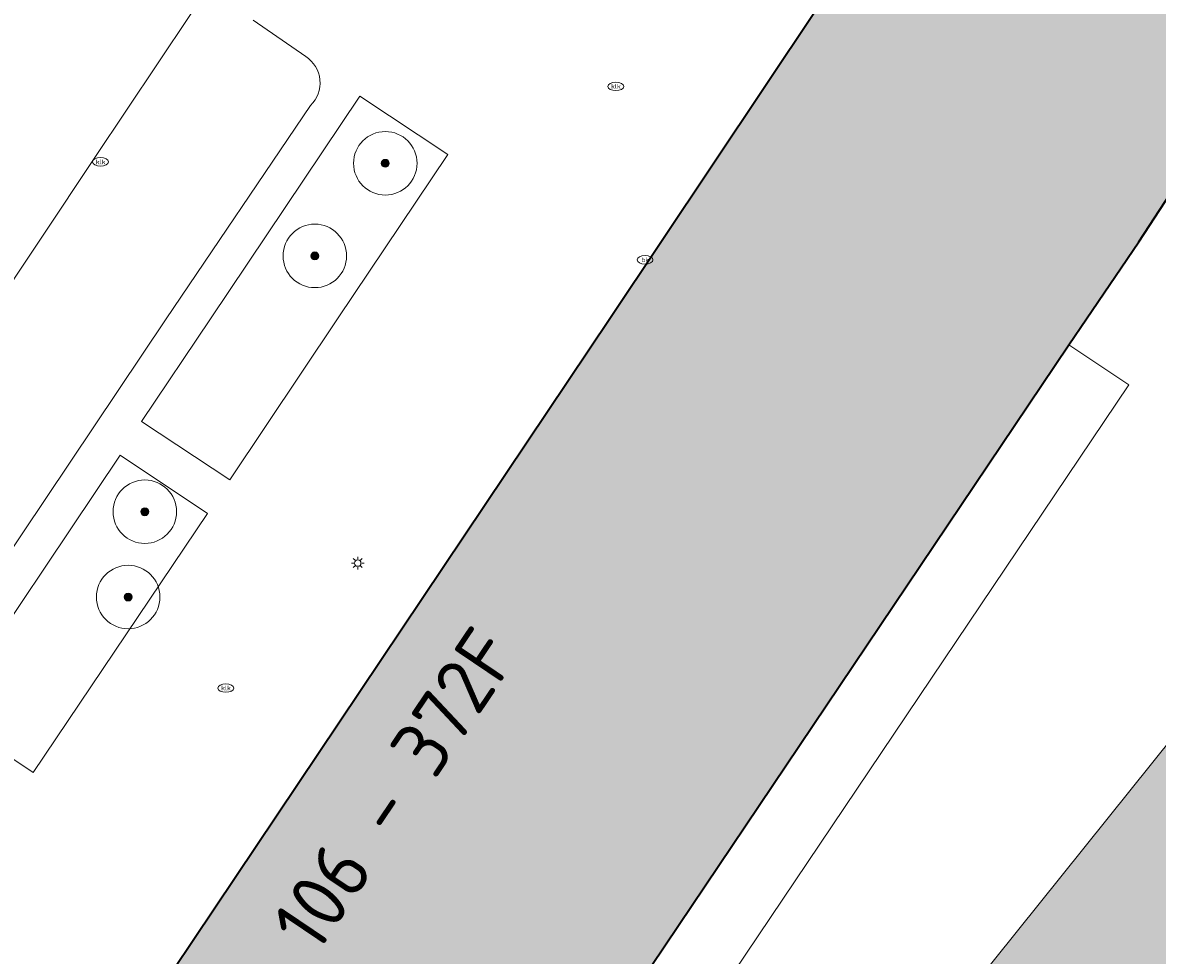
# Model space of a CAD drawing. Header units: metres. Extents: x 125349 to 128236, y 501602 to 503797.
# Tile 508 of 656: x 127274 to 127310, y 502480 to 502509. Entities that reach past the tile are written whole.
import ezdxf
from ezdxf.enums import TextEntityAlignment as Align

# ---------------------------------------------------------------- set-up
doc = ezdxf.new("R2010")
doc.units = ezdxf.units.M
doc.layers.get('0').update_dxf_attribs({"linetype": 'CONTINUOUS'})
for name, color, linetype, lineweight in [('B-WE-GK-BESCHOEIING-G', 130, 'GK-BESCHOEIING-SO', 18), ('B-WE-GR-BEPLANTING_CULTUUR_HEESTERS-GV', 90, 'CONTINUOUS', 18), ('B-WE-GR-BOOM-S-500', 90, 'CONTINUOUS', 18), ('B-WE-IE-MEUBILAIR-S', 7, 'CONTINUOUS', 18), ('B-WE-OG-BEBOUWING-GV', 7, 'CONTINUOUS', 35), ('B-WE-OG-BEBOUWING-T18', 10, 'CONTINUOUS', 18), ('B-WE-OG-TERREIN_BEGROEID-GV', 7, 'CONTINUOUS', 18), ('B-WE-OG-WATER-GV', 130, 'CONTINUOUS', 18), ('B-WE-VH-OPENVERHARDING_BETONSTRAATSTEEN-GV', 90, 'CONTINUOUS', 18)]:
    doc.layers.add(name, color=color, linetype=linetype, lineweight=lineweight)
doc.layers.add('B-WE-OG-BEBOUWING-V', color=7, linetype='CONTINUOUS', lineweight=18, true_color=0xcc646e)
doc.layers.add('B-WE-OG-WATER-V', color=7, linetype='CONTINUOUS', lineweight=18, true_color=0xbee8ff)
doc.styles.add('NLCS-ISO', font='NLCS-ISO.ttf')
doc.styles.add('NLCS-ISO-M1000-T18', font='NLCS-ISO.ttf', dxfattribs={"height": 1.8})
doc.linetypes.add('GK-BESCHOEIING-SO', pattern='A,18,-3,[1,NLCS.SHX,S=0.6,R=0,X=0,Y=0],-3', length=24)

# ---------------------------------------------------------------- blocks, each defined once
blk = doc.blocks.new('SIE-MEUBILAIR_PAAL_LICHTMAST-SO')
for points in [[(-0.62, 0), (-1, 0)], [(-0.71, 0.71), (-0.44, 0.44)], [(0, 1), (0, 0.62)], [(0.44, 0.44), (0.71, 0.71)], [(1, 0), (0.62, 0)], [(-0.71, -0.71), (-0.44, -0.44)], [(0, -0.62), (0, -1)], [(0.44, -0.44), (0.71, -0.71)]]:
    blk.add_lwpolyline(points)
blk.add_circle((0, 0), 0.5)
blk = doc.blocks.new('SIE-MEUBILAIR_PUT_KOLK-SO')
blk.add_ellipse((0, 0), major_axis=(1.25, 0), ratio=0.54)
at = {"style": 'NLCS-ISO'}
blk.add_text('klk', height=0.75, dxfattribs=at).set_placement((0.03, 0), align=Align.MIDDLE_CENTER)
blk = doc.blocks.new('SIE-MEUBILAIR_PUT_BRANDKRAAN-SO')
blk.add_ellipse((0, 0), major_axis=(1.25, 0), ratio=0.54)
at = {"style": 'NLCS-ISO'}
blk.add_text('bk', height=0.75, dxfattribs=at).set_placement((0.03, 0), align=Align.MIDDLE_CENTER)
blk = doc.blocks.new('SGR-BOOM_01-SO')
at = {"linetype": 'ByBlock', "lineweight": 18}
h = blk.add_hatch(color=0, dxfattribs=at)
h.dxf.hatch_style = 1
edge = h.paths.add_edge_path()
edge.add_arc((0, 0), 0.25, 0, 360)
at = {"color": 0, "linetype": 'ByBlock', "lineweight": 18}
for radius in [2, 0.25]:
    blk.add_circle((0, 0), radius, dxfattribs=at)

msp = doc.modelspace()

# ---------------------------------------------------------------- hatches: boundary and pattern name
at = {"layer": 'B-WE-OG-BEBOUWING-V'}
msp.add_hatch(color=256, dxfattribs=at).paths.add_polyline_path([(127278.803, 502457.538), (127306.795, 502499.177), (127307.353, 502500), (127309.001, 502502.426), (127314.987, 502511.606), (127331.392, 502536.16), (127334.293, 502540.368), (127324.053, 502547.488), (127323.99, 502547.393), (127323.809, 502547.122), (127322.56, 502547.95), (127320.376, 502544.838), (127321.71, 502543.979), (127293.946, 502502.4), (127292.337, 502500), (127265.466, 502459.916), (127264.149, 502460.825), (127262.116, 502457.613), (127263.362, 502456.777), (127263.117, 502456.412), (127263.241, 502456.328), (127272.012, 502450.358), (127273.359, 502449.441)])
at = {"layer": 'B-WE-OG-WATER-V'}
h = msp.add_hatch(color=256, dxfattribs=at)
edge = h.paths.add_edge_path()
edge.add_line((127146.932, 502282.446), (127145.997, 502281.283))
edge.add_line((127145.997, 502281.283), (127125.073, 502254.623))
edge.add_line((127125.073, 502254.623), (127121.315, 502250))
edge.add_line((127121.315, 502250), (127105.7, 502230.321))
edge.add_line((127105.7, 502230.321), (127092.161, 502213.258))
edge.add_line((127092.161, 502213.258), (127073.659, 502190.454))
edge.add_line((127073.659, 502190.454), (127048.805, 502159.686))
edge.add_line((127048.805, 502159.686), (127016.739, 502119.704))
edge.add_line((127016.739, 502119.704), (127011.991, 502113.788))
edge.add_line((127011.991, 502113.788), (127006.339, 502106.746))
edge.add_line((127006.339, 502106.746), (127001.514, 502100.734))
edge.add_line((127001.514, 502100.734), (127000, 502098.829))
edge.add_line((127000, 502098.829), (126995.757, 502093.501))
edge.add_arc((126994.338, 502094.368), 1.663, 307.9347, 328.5908, ccw=False)
edge.add_arc((126994.266, 502094.47), 1.787, 290.8977, 307.7223, ccw=False)
edge.add_line((126994.904, 502092.8), (126992.703, 502091.951))
edge.add_line((126992.703, 502091.951), (126993.101, 502090.199))
edge.add_line((126993.101, 502090.199), (126990.848, 502087.398))
edge.add_line((126990.848, 502087.398), (126989.296, 502085.403))
edge.add_arc((126991.447, 502083.282), 3.021, 135.4056, 155.9768)
edge.add_arc((126991.247, 502083.511), 2.747, 158.6408, 165.4838)
edge.add_arc((126991.098, 502083.565), 2.59, 165.8042, 203.7908)
edge.add_arc((126991.084, 502083.558), 2.574, 203.7674, 237.2676)
edge.add_arc((126991.118, 502084.558), 3.473, 245.7558, 267.9205)
edge.add_arc((126991.046, 502083.986), 2.898, 268.9368, 294.3357)
edge.add_arc((126990.526, 502084.506), 3.595, 298.4651, 315.5747)
edge.add_line((126993.094, 502081.989), (126996.543, 502086.319))
edge.add_line((126996.543, 502086.319), (127000, 502090.659))
edge.add_line((127000, 502090.659), (127002.168, 502093.374))
edge.add_line((127002.168, 502093.374), (127018.05, 502113.191))
edge.add_line((127018.05, 502113.191), (127031.108, 502129.472))
edge.add_line((127031.108, 502129.472), (127061.611, 502167.612))
edge.add_line((127061.611, 502167.612), (127076.18, 502185.636))
edge.add_line((127076.18, 502185.636), (127097.104, 502211.626))
edge.add_line((127097.104, 502211.626), (127127.528, 502250))
edge.add_line((127127.528, 502250), (127141.585, 502267.668))
edge.add_line((127141.585, 502267.668), (127174.668, 502308.914))
edge.add_line((127174.668, 502308.914), (127184.906, 502321.879))
edge.add_line((127184.906, 502321.879), (127188.636, 502326.611))
edge.add_line((127188.636, 502326.611), (127189.054, 502327.119))
edge.add_line((127189.054, 502327.119), (127190.095, 502328.384))
edge.add_line((127190.095, 502328.384), (127190.593, 502328.989))
edge.add_line((127190.593, 502328.989), (127194.521, 502333.834))
edge.add_line((127194.521, 502333.834), (127200.996, 502341.901))
edge.add_line((127200.996, 502341.901), (127210.601, 502354.098))
edge.add_line((127210.601, 502354.098), (127221.457, 502367.694))
edge.add_line((127221.457, 502367.694), (127227.76, 502375.492))
edge.add_line((127227.76, 502375.492), (127239.316, 502389.987))
edge.add_line((127239.316, 502389.987), (127250.522, 502404.183))
edge.add_line((127250.522, 502404.183), (127250.931, 502404.69))
edge.add_line((127250.931, 502404.69), (127252.814, 502407.025))
edge.add_line((127252.814, 502407.025), (127253.223, 502407.532))
edge.add_line((127253.223, 502407.532), (127261.528, 502418.029))
edge.add_line((127261.528, 502418.029), (127262.16, 502418.83))
edge.add_line((127262.16, 502418.83), (127280.756, 502442.371))
edge.add_line((127280.756, 502442.371), (127281.388, 502443.172))
edge.add_line((127281.388, 502443.172), (127288.742, 502452.27))
edge.add_line((127288.742, 502452.27), (127292.844, 502457.368))
edge.add_line((127292.844, 502457.368), (127301.099, 502467.765))
edge.add_line((127301.099, 502467.765), (127310.554, 502479.662))
edge.add_line((127310.554, 502479.662), (127316.457, 502487.01))
edge.add_line((127316.457, 502487.01), (127326.723, 502500))
edge.add_line((127326.723, 502500), (127333.71, 502508.963))
edge.add_line((127333.71, 502508.963), (127335.017, 502510.607))
edge.add_line((127335.017, 502510.607), (127336.627, 502512.7))
edge.add_line((127336.627, 502512.7), (127337.733, 502514.095))
edge.add_line((127337.733, 502514.095), (127339.041, 502516.04))
edge.add_line((127339.041, 502516.04), (127342.413, 502521.025))
edge.add_line((127342.413, 502521.025), (127343.922, 502523.169))
edge.add_line((127343.922, 502523.169), (127345.282, 502525.313))
edge.add_line((127345.282, 502525.313), (127347.094, 502528.256))
edge.add_line((127347.094, 502528.256), (127349.97, 502532.701))
edge.add_line((127349.97, 502532.701), (127348.925, 502534.188))
edge.add_line((127348.925, 502534.188), (127347.874, 502534.784))
edge.add_line((127347.874, 502534.784), (127345.706, 502535.075))
edge.add_line((127345.706, 502535.075), (127344.77, 502533.818))
edge.add_line((127344.77, 502533.818), (127343.611, 502531.773))
edge.add_line((127343.611, 502531.773), (127342.1, 502529.279))
edge.add_line((127342.1, 502529.279), (127339.935, 502525.888))
edge.add_line((127339.935, 502525.888), (127339.482, 502525.14))
edge.add_line((127339.482, 502525.14), (127334.298, 502517.512))
edge.add_line((127334.298, 502517.512), (127333.645, 502516.715))
edge.add_line((127333.645, 502516.715), (127330.276, 502512.38))
edge.add_line((127330.276, 502512.38), (127324.635, 502505.193))
edge.add_line((127324.635, 502505.193), (127320.559, 502500))
edge.add_line((127320.559, 502500), (127316.56, 502494.911))
edge.add_line((127316.56, 502494.911), (127303.003, 502478.016))
edge.add_line((127303.003, 502478.016), (127288.996, 502460.371))
edge.add_line((127288.996, 502460.371), (127283.864, 502454.114))
edge.add_line((127283.864, 502454.114), (127280.592, 502450.124))
edge.add_line((127280.592, 502450.124), (127273.338, 502440.977))
edge.add_line((127273.338, 502440.977), (127272.406, 502439.824))
edge.add_line((127272.406, 502439.824), (127267.412, 502433.643))
edge.add_line((127267.412, 502433.643), (127265.784, 502431.629))
edge.add_line((127265.784, 502431.629), (127264.526, 502430.033))
edge.add_line((127264.526, 502430.033), (127263.689, 502428.97))
edge.add_line((127263.689, 502428.97), (127258.337, 502422.178))
edge.add_line((127258.337, 502422.178), (127257.079, 502420.582))
edge.add_line((127257.079, 502420.582), (127256.73, 502420.141))
edge.add_line((127256.73, 502420.141), (127247.423, 502408.377))
edge.add_line((127247.423, 502408.377), (127247.074, 502407.936))
edge.add_line((127247.074, 502407.936), (127233.567, 502391.041))
edge.add_line((127233.567, 502391.041), (127220.66, 502374.896))
edge.add_line((127220.66, 502374.896), (127210.055, 502361.549))
edge.add_line((127210.055, 502361.549), (127195.947, 502343.954))
edge.add_line((127195.947, 502343.954), (127192.549, 502339.583))
edge.add_line((127192.549, 502339.583), (127188.794, 502334.752))
edge.add_line((127188.794, 502334.752), (127187.242, 502332.86))
edge.add_line((127187.242, 502332.86), (127186.557, 502331.941))
edge.add_line((127186.557, 502331.941), (127186.756, 502331.78))
edge.add_line((127186.756, 502331.78), (127186.503, 502331.467))
edge.add_line((127186.503, 502331.467), (127186.448, 502331.398))
edge.add_line((127186.448, 502331.398), (127186.353, 502331.281))
edge.add_line((127186.353, 502331.281), (127186.067, 502330.928))
edge.add_line((127186.067, 502330.928), (127185.323, 502330.007))
edge.add_line((127185.323, 502330.007), (127185.112, 502329.746))
edge.add_line((127185.112, 502329.746), (127184.871, 502329.447))
edge.add_line((127184.871, 502329.447), (127184.543, 502329.336))
edge.add_line((127184.543, 502329.336), (127182.177, 502326.417))
edge.add_line((127182.177, 502326.417), (127166.026, 502306.191))
edge.add_line((127166.026, 502306.191), (127162.786, 502302.162))
edge.add_line((127162.786, 502302.162), (127146.932, 502282.446))

# ---------------------------------------------------------------- linework, layer by layer
at = {"layer": 'B-WE-GK-BESCHOEIING-G', "flags": 128}
msp.add_lwpolyline([(127186.756, 502331.78), (127186.557, 502331.941), (127187.242, 502332.86), (127188.794, 502334.752), (127195.947, 502343.954), (127210.055, 502361.549), (127220.66, 502374.896), (127233.567, 502391.041), (127247.074, 502407.936), (127247.423, 502408.377), (127256.73, 502420.141), (127257.079, 502420.582), (127258.337, 502422.178), (127264.526, 502430.033), (127265.784, 502431.629), (127273.338, 502440.977), (127280.592, 502450.124), (127288.996, 502460.371), (127303.003, 502478.016), (127316.56, 502494.911), (127320.559, 502500), (127330.276, 502512.38), (127333.645, 502516.715), (127334.298, 502517.512), (127339.482, 502525.14), (127339.935, 502525.888), (127342.1, 502529.279), (127343.611, 502531.773), (127344.77, 502533.818), (127345.706, 502535.075), (127347.874, 502534.784)], dxfattribs=at)
at = {"layer": 'B-WE-GR-BEPLANTING_CULTUUR_HEESTERS-GV', "flags": 128}
for points in [[(127279.761, 502500), (127277.594, 502496.768), (127280.368, 502494.931), (127283.767, 502500), (127287.237, 502505.176), (127284.463, 502507.013)], [(127278.803, 502457.538), (127280.68, 502456.28), (127308.68, 502497.92), (127306.795, 502499.177)], [(127274.179, 502485.712), (127279.666, 502493.871), (127276.92, 502495.7), (127271.433, 502487.541)]]:
    msp.add_lwpolyline(points, close=True, dxfattribs=at)
at = {"layer": 'B-WE-OG-BEBOUWING-GV', "flags": 128}
msp.add_lwpolyline([(127278.803, 502457.538), (127306.795, 502499.177), (127307.353, 502500), (127309.001, 502502.426), (127314.987, 502511.606), (127331.392, 502536.16), (127334.293, 502540.368), (127324.053, 502547.488), (127323.99, 502547.393), (127323.809, 502547.122), (127322.56, 502547.95), (127320.376, 502544.838), (127321.71, 502543.979), (127293.946, 502502.4), (127292.337, 502500), (127265.466, 502459.916), (127264.149, 502460.825), (127262.116, 502457.613), (127263.362, 502456.777), (127263.117, 502456.412), (127263.241, 502456.328), (127272.012, 502450.358), (127273.359, 502449.441)], close=True, dxfattribs=at)
at = {"layer": 'B-WE-OG-TERREIN_BEGROEID-GV', "flags": 128}
msp.add_lwpolyline([(127283.864, 502454.114), (127288.996, 502460.371), (127303.003, 502478.016), (127316.56, 502494.911), (127320.559, 502500), (127324.635, 502505.193), (127320.96, 502507.634), (127315.906, 502510.981), (127314.987, 502511.606), (127309.001, 502502.426), (127307.353, 502500), (127306.795, 502499.177), (127308.68, 502497.92), (127280.68, 502456.28)], close=True, dxfattribs=at)
at = {"layer": 'B-WE-OG-WATER-GV', "flags": 128}
msp.add_lwpolyline([(127316.56, 502494.911), (127303.003, 502478.016), (127288.996, 502460.371), (127283.864, 502454.114), (127280.592, 502450.124), (127273.338, 502440.977)], dxfattribs=at)
at = {"layer": 'B-WE-VH-OPENVERHARDING_BETONSTRAATSTEEN-GV', "flags": 128}
for points in [[(127245.182, 502458.781), (127247.567, 502462.342), (127250.068, 502466.073), (127252.333, 502469.506), (127257.069, 502476.558), (127264.778, 502488.083), (127272.732, 502500), (127276.123, 502505.08), (127280.105, 502511.058), (127281.552, 502513.178), (127304.876, 502547.334)], [(127265.466, 502459.916), (127292.337, 502500), (127293.946, 502502.4), (127321.71, 502543.979)], [(127281.552, 502513.178), (127280.105, 502511.058), (127276.123, 502505.08), (127272.732, 502500), (127264.778, 502488.083), (127257.069, 502476.558), (127252.333, 502469.506)], [(127281.102, 502509.404), (127282.762, 502508.261)], [(127282.914, 502506.72), (127278.368, 502500)], [(127257.171, 502468.36), (127278.368, 502500)]]:
    msp.add_lwpolyline(points, dxfattribs=at)
at = {"layer": 'B-WE-VH-OPENVERHARDING_BETONSTRAATSTEEN-GV'}
msp.add_lwpolyline([(127282.914, 502506.72, 0.481494), (127282.762, 502508.261)], format="xyb", dxfattribs=at)
at = {"layer": 'B-WE-VH-OPENVERHARDING_BETONSTRAATSTEEN-GV', "flags": 128}
for points in [[(127279.761, 502500), (127284.463, 502507.013), (127287.237, 502505.176), (127283.767, 502500), (127280.368, 502494.931), (127277.594, 502496.768)], [(127274.179, 502485.712), (127271.433, 502487.541), (127276.92, 502495.7), (127279.666, 502493.871)]]:
    msp.add_lwpolyline(points, close=True, dxfattribs=at)

# ---------------------------------------------------------------- block references
at = {"layer": 'B-WE-GR-BOOM-S-500', "xscale": 0.5, "yscale": 0.5, "zscale": 0.5}
for p in [(127285.267, 502504.898), (127283.048, 502501.981), (127277.693, 502493.924), (127277.169, 502491.237)]:
    msp.add_blockref('SGR-BOOM_01-SO', p, dxfattribs=at)
at = {"layer": 'B-WE-IE-MEUBILAIR-S', "xscale": 0.2, "yscale": 0.2, "zscale": 0.2}
for name, p in [('SIE-MEUBILAIR_PUT_KOLK-SO', (127292.526, 502507.321)), ('SIE-MEUBILAIR_PUT_KOLK-SO', (127276.298, 502504.943)), ('SIE-MEUBILAIR_PUT_BRANDKRAAN-SO', (127293.448, 502501.859)), ('SIE-MEUBILAIR_PAAL_LICHTMAST-SO', (127284.402, 502492.305)), ('SIE-MEUBILAIR_PUT_KOLK-SO', (127280.247, 502488.37))]:
    msp.add_blockref(name, p, dxfattribs=at)

# ---------------------------------------------------------------- texts
at = {"layer": 'B-WE-OG-BEBOUWING-T18', "style": 'NLCS-ISO-M1000-T18'}
msp.add_text('106 - 372F', height=1.8, rotation=56, dxfattribs=at).set_placement((127285.565, 502485.196), align=Align.MIDDLE)

doc.saveas('drawing.dxf')
